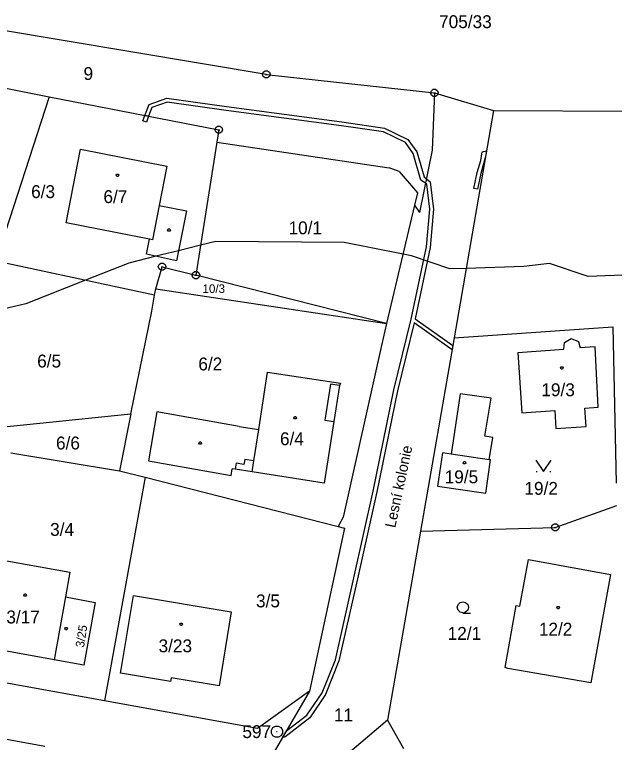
# Model space of a CAD drawing. Extents: x -759060 to -757386, y -1172273 to -1170948.
# Drawn here: x -757875.5 to -757796.3, y -1171270.4 to -1171174.3 of the extents above; entities that cross this region are included whole.
import ezdxf

# ---------------------------------------------------------------- set-up
doc = ezdxf.new("R2010")
doc.units = 0
for name, color, linetype in [('Vrstva 1', 7, 'Continuous'), ('Vrstva 11', 7, 'Continuous'), ('Vrstva 12', 7, 'Continuous'), ('Vrstva 13', 7, 'Continuous'), ('Vrstva 2', 7, 'Continuous'), ('Vrstva 3', 7, 'Continuous'), ('Vrstva 4', 7, 'Continuous'), ('Vrstva 5', 7, 'Continuous'), ('Vrstva 7', 7, 'Continuous'), ('Vrstva 8', 7, 'Continuous')]:
    doc.layers.add(name, color=color, linetype=linetype)

msp = doc.modelspace()

# ---------------------------------------------------------------- linework, layer by layer
at = {"layer": 'Vrstva 1'}
for p, q in [((-757842.26, -1171182.2), (-757887.56, -1171174.61)), ((-757918.68, -1171175.59), (-757870.94, -1171185.14)), ((-757842.26, -1171182.2), (-757820.05, -1171184.64)), ((-757820.05, -1171184.64), (-757820.36, -1171192.2)), ((-757820.05, -1171184.64), (-757812.24, -1171186.95)), ((-757870.94, -1171185.14), (-757878, -1171206.84)), ((-757870.94, -1171185.14), (-757848.53, -1171189.51)), ((-757812.24, -1171186.95), (-757817.46, -1171216.99)), ((-757812.24, -1171186.95), (-757748.77, -1171187.25)), ((-757848.53, -1171189.51), (-757848.79, -1171191.13)), ((-757848.79, -1171191.13), (-757851.56, -1171208.71)), ((-757848.79, -1171191.13), (-757826.02, -1171194.53)), ((-757868.68, -1171201.78), (-757866.78, -1171192.08)), ((-757866.78, -1171192.08), (-757855.4, -1171194.3)), ((-757820.36, -1171192.2), (-757822.01, -1171200.43)), ((-757855.4, -1171194.3), (-757856.41, -1171199.48)), ((-757824.71, -1171194.99), (-757826.02, -1171194.53)), ((-757824.71, -1171194.99), (-757822.29, -1171197.85)), ((-757822.29, -1171197.85), (-757822.67, -1171199.46)), ((-757856.41, -1171199.48), (-757852.8, -1171200.2)), ((-757852.8, -1171200.2), (-757854.13, -1171206.8)), ((-757822.67, -1171199.46), (-757826.37, -1171215.08)), ((-757822.67, -1171199.46), (-757822.01, -1171200.43)), ((-757857.68, -1171203.96), (-757868.68, -1171201.78)), ((-757858.07, -1171205.94), (-757857.68, -1171203.96)), ((-757854.13, -1171206.8), (-757858.07, -1171205.94)), ((-757857.03, -1171211.32), (-757878, -1171206.84)), ((-757856.86, -1171210.49), (-757856.02, -1171207.58)), ((-757856.02, -1171207.58), (-757851.56, -1171208.71)), ((-757826.37, -1171215.08), (-757851.56, -1171208.71)), ((-757857.03, -1171211.32), (-757856.86, -1171210.49)), ((-757856.86, -1171210.49), (-757826.37, -1171215.08)), ((-757857.38, -1171213.44), (-757857.03, -1171211.32)), ((-757860.15, -1171227.02), (-757857.38, -1171213.44)), ((-757826.37, -1171215.08), (-757827.06, -1171218)), ((-757817.46, -1171216.99), (-757796.51, -1171215.5)), ((-757796.51, -1171215.5), (-757796.05, -1171236.15)), ((-757817.46, -1171216.99), (-757821.89, -1171242.49)), ((-757802.87, -1171217.58), (-757801.99, -1171217.04)), ((-757801.99, -1171217.04), (-757801.04, -1171217.45)), ((-757801.04, -1171217.45), (-757800.81, -1171218.31)), ((-757827.06, -1171218), (-757832.1, -1171240.64)), ((-757809.05, -1171218.9), (-757802.97, -1171218.47)), ((-757802.97, -1171218.47), (-757802.87, -1171217.58)), ((-757798.82, -1171218.17), (-757800.81, -1171218.31)), ((-757798.41, -1171226.15), (-757798.82, -1171218.17)), ((-757809.05, -1171218.9), (-757808.49, -1171226.88)), ((-757843.24, -1171229.08), (-757842.09, -1171221.51)), ((-757842.09, -1171221.51), (-757832.47, -1171222.96)), ((-757832.58, -1171223.28), (-757833.33, -1171228.03)), ((-757832.47, -1171222.96), (-757832.58, -1171223.28)), ((-757816.65, -1171224.35), (-757817.84, -1171232.34)), ((-757812.56, -1171224.96), (-757816.65, -1171224.35)), ((-757813.41, -1171229.97), (-757812.56, -1171224.96)), ((-757800.2, -1171226.28), (-757798.41, -1171226.15)), ((-757884.24, -1171229.48), (-757860.15, -1171227.02)), ((-757860.15, -1171227.02), (-757861.65, -1171234.53)), ((-757856.71, -1171226.73), (-757857.8, -1171233.22)), ((-757845.85, -1171228.69), (-757856.71, -1171226.73)), ((-757808.49, -1171226.88), (-757804.17, -1171226.57)), ((-757804.17, -1171226.57), (-757804, -1171228.95)), ((-757800.02, -1171228.66), (-757800.2, -1171226.28)), ((-757833.33, -1171228.03), (-757834.6, -1171236.17)), ((-757845.85, -1171228.69), (-757843.24, -1171229.08)), ((-757804, -1171228.95), (-757800.02, -1171228.66)), ((-757812.36, -1171230.15), (-757813.41, -1171229.97)), ((-757812.83, -1171233.07), (-757812.36, -1171230.15)), ((-757876, -1171232.17), (-757861.65, -1171234.53)), ((-757819.01, -1171232.17), (-757819.64, -1171236.55)), ((-757817.84, -1171232.34), (-757819.01, -1171232.17)), ((-757857.8, -1171233.22), (-757846.92, -1171235.15)), ((-757813.26, -1171237.5), (-757812.65, -1171233.1)), ((-757812.65, -1171233.1), (-757812.83, -1171233.07)), ((-757861.65, -1171234.53), (-757858.28, -1171235.39)), ((-757846.92, -1171235.15), (-757846.76, -1171234.27)), ((-757846.38, -1171234.33), (-757846.76, -1171234.27)), ((-757844.12, -1171234.68), (-757846.38, -1171234.33)), ((-757834.6, -1171236.17), (-757844.12, -1171234.68)), ((-757858.28, -1171235.39), (-757863.62, -1171264.91)), ((-757858.28, -1171235.39), (-757832.78, -1171241.88)), ((-757819.64, -1171236.55), (-757813.26, -1171237.5)), ((-757804.1, -1171242.01), (-757795.96, -1171239.11)), ((-757832.1, -1171240.64), (-757832.78, -1171241.88)), ((-757831.93, -1171242.1), (-757836.54, -1171263.64)), ((-757832.78, -1171241.88), (-757831.93, -1171242.1)), ((-757821.89, -1171242.49), (-757826.26, -1171267.46)), ((-757821.89, -1171242.49), (-757804.1, -1171242.01)), ((-757878.63, -1171246.06), (-757868.2, -1171247.91)), ((-757808.79, -1171252.4), (-757807.63, -1171246.25)), ((-757807.63, -1171246.25), (-757796.78, -1171248.23)), ((-757868.2, -1171247.91), (-757868.78, -1171251.15)), ((-757796.78, -1171248.23), (-757799.39, -1171262.52)), ((-757868.78, -1171251.15), (-757870.28, -1171259.49)), ((-757868.78, -1171251.15), (-757864.88, -1171251.93)), ((-757861.44, -1171260.75), (-757859.79, -1171251.01)), ((-757859.79, -1171251.01), (-757846.88, -1171253.17)), ((-757864.88, -1171251.93), (-757866.37, -1171260.19)), ((-757810.73, -1171260.52), (-757809.24, -1171252.32)), ((-757809.24, -1171252.32), (-757808.79, -1171252.4)), ((-757846.88, -1171253.17), (-757848.49, -1171262.94)), ((-757870.28, -1171259.49), (-757880.71, -1171257.62)), ((-757866.37, -1171260.19), (-757870.28, -1171259.49)), ((-757861.53, -1171261.24), (-757861.44, -1171260.75)), ((-757810.34, -1171260.65), (-757810.73, -1171260.52)), ((-757799.39, -1171262.52), (-757810.34, -1171260.65)), ((-757863.62, -1171264.91), (-757881.34, -1171261.71)), ((-757854.9, -1171262.36), (-757861.53, -1171261.24)), ((-757854.82, -1171261.87), (-757854.9, -1171262.36)), ((-757848.49, -1171262.94), (-757854.82, -1171261.87)), ((-757836.54, -1171263.64), (-757843.61, -1171275.74)), ((-757836.54, -1171263.64), (-757843.41, -1171268.57)), ((-757843.41, -1171268.57), (-757863.62, -1171264.91)), ((-757871.52, -1171270.95), (-757892.1, -1171267.11)), ((-757826.26, -1171267.46), (-757837.57, -1171277.02)), ((-757826.26, -1171267.46), (-757824.13, -1171271.21))]:
    msp.add_line(p, q, dxfattribs=at)
at = {"layer": 'Vrstva 11'}
for p, q in [((-757850.93, -1171204.74), (-757853.86, -1171205.47)), ((-757848.94, -1171204.24), (-757850.93, -1171204.74)), ((-757831.97, -1171204.38), (-757848.94, -1171204.24)), ((-757824.2, -1171205.92), (-757831.97, -1171204.38)), ((-757853.86, -1171205.47), (-757856.83, -1171206.21)), ((-757823.08, -1171206.14), (-757824.2, -1171205.92)), ((-757856.83, -1171206.21), (-757860.41, -1171207.11)), ((-757818, -1171207.88), (-757823.08, -1171206.14)), ((-757860.41, -1171207.11), (-757866.13, -1171209.38)), ((-757815.86, -1171207.8), (-757818, -1171207.88)), ((-757808.24, -1171207.54), (-757815.86, -1171207.8)), ((-757804.85, -1171207.14), (-757808.24, -1171207.54)), ((-757799.77, -1171208.88), (-757804.85, -1171207.14)), ((-757790.01, -1171208.53), (-757799.77, -1171208.88)), ((-757866.13, -1171209.38), (-757874.02, -1171212.5)), ((-757874.02, -1171212.5), (-757879.94, -1171213.88))]:
    msp.add_line(p, q, dxfattribs=at)
at = {"layer": 'Vrstva 12'}
for p, q in [((-757868.68, -1171201.78), (-757866.78, -1171192.08)), ((-757866.78, -1171192.08), (-757855.4, -1171194.3)), ((-757855.4, -1171194.3), (-757856.41, -1171199.48)), ((-757856.41, -1171199.48), (-757857.31, -1171204.04)), ((-757857.68, -1171203.96), (-757868.68, -1171201.78)), ((-757857.31, -1171204.04), (-757857.68, -1171203.96)), ((-757802.87, -1171217.58), (-757801.99, -1171217.04)), ((-757801.99, -1171217.04), (-757801.04, -1171217.45)), ((-757801.04, -1171217.45), (-757800.81, -1171218.31)), ((-757809.05, -1171218.9), (-757802.97, -1171218.47)), ((-757802.97, -1171218.47), (-757802.87, -1171217.58)), ((-757798.82, -1171218.17), (-757800.81, -1171218.31)), ((-757798.41, -1171226.15), (-757798.82, -1171218.17)), ((-757809.05, -1171218.9), (-757808.49, -1171226.88)), ((-757843.24, -1171229.08), (-757842.09, -1171221.51)), ((-757842.09, -1171221.51), (-757832.47, -1171222.96)), ((-757833.77, -1171223.09), (-757834.51, -1171227.84)), ((-757832.58, -1171223.28), (-757833.77, -1171223.09)), ((-757832.47, -1171222.96), (-757832.58, -1171223.28)), ((-757800.2, -1171226.28), (-757798.41, -1171226.15)), ((-757808.49, -1171226.88), (-757804.17, -1171226.57)), ((-757804.17, -1171226.57), (-757804, -1171228.95)), ((-757800.02, -1171228.66), (-757800.2, -1171226.28)), ((-757833.33, -1171228.03), (-757834.6, -1171236.17)), ((-757834.51, -1171227.84), (-757833.33, -1171228.03)), ((-757843.89, -1171233.22), (-757843.24, -1171229.08)), ((-757804, -1171228.95), (-757800.02, -1171228.66)), ((-757819.01, -1171232.17), (-757819.64, -1171236.55)), ((-757817.84, -1171232.34), (-757819.01, -1171232.17)), ((-757812.83, -1171233.07), (-757817.84, -1171232.34)), ((-757844.12, -1171234.68), (-757843.89, -1171233.22)), ((-757813.26, -1171237.5), (-757812.65, -1171233.1)), ((-757812.65, -1171233.1), (-757812.83, -1171233.07)), ((-757834.6, -1171236.17), (-757844.12, -1171234.68)), ((-757819.64, -1171236.55), (-757813.26, -1171237.5)), ((-757878.63, -1171246.06), (-757868.2, -1171247.91)), ((-757808.79, -1171252.4), (-757807.63, -1171246.25)), ((-757807.63, -1171246.25), (-757796.78, -1171248.23)), ((-757868.2, -1171247.91), (-757868.78, -1171251.15)), ((-757796.78, -1171248.23), (-757799.39, -1171262.52)), ((-757868.78, -1171251.15), (-757870.28, -1171259.49)), ((-757868.78, -1171251.15), (-757870.28, -1171259.49)), ((-757868.78, -1171251.15), (-757864.88, -1171251.93)), ((-757861.44, -1171260.75), (-757859.79, -1171251.01)), ((-757859.79, -1171251.01), (-757846.88, -1171253.17)), ((-757864.88, -1171251.93), (-757866.37, -1171260.19)), ((-757810.73, -1171260.52), (-757809.24, -1171252.32)), ((-757809.24, -1171252.32), (-757808.79, -1171252.4)), ((-757846.88, -1171253.17), (-757848.49, -1171262.94)), ((-757870.28, -1171259.49), (-757880.71, -1171257.62)), ((-757866.37, -1171260.19), (-757870.28, -1171259.49)), ((-757861.53, -1171261.24), (-757861.44, -1171260.75)), ((-757810.34, -1171260.65), (-757810.73, -1171260.52)), ((-757799.39, -1171262.52), (-757810.34, -1171260.65)), ((-757854.9, -1171262.36), (-757861.53, -1171261.24)), ((-757854.82, -1171261.87), (-757854.9, -1171262.36)), ((-757848.49, -1171262.94), (-757854.82, -1171261.87))]:
    msp.add_line(p, q, dxfattribs=at)
at = {"layer": 'Vrstva 13'}
for p, q in [((-757857.75, -1171186.18), (-757855.41, -1171185.33)), ((-757855.35, -1171185.85), (-757857.37, -1171186.58)), ((-757855.41, -1171185.33), (-757847.5, -1171186.44)), ((-757847.56, -1171186.94), (-757855.35, -1171185.85)), ((-757858.29, -1171187.61), (-757857.75, -1171186.18)), ((-757857.37, -1171186.58), (-757857.8, -1171187.7)), ((-757847.5, -1171186.44), (-757832.27, -1171188.47)), ((-757858.56, -1171188.31), (-757858.29, -1171187.61)), ((-757857.8, -1171187.7), (-757858.29, -1171187.61)), ((-757858.29, -1171187.61), (-757857.8, -1171187.7)), ((-757857.8, -1171187.7), (-757858.1, -1171188.49)), ((-757832.33, -1171188.97), (-757847.56, -1171186.94)), ((-757858.1, -1171188.49), (-757858.56, -1171188.31)), ((-757832.27, -1171188.47), (-757826.63, -1171189.28)), ((-757826.77, -1171189.76), (-757832.33, -1171188.97)), ((-757826.63, -1171189.28), (-757823.55, -1171190.77)), ((-757823.89, -1171191.17), (-757826.77, -1171189.76)), ((-757822.85, -1171192.62), (-757823.89, -1171191.17)), ((-757823.55, -1171190.77), (-757822.39, -1171192.4)), ((-757822.39, -1171192.4), (-757821.43, -1171195.73)), ((-757813.94, -1171193.56), (-757813.74, -1171192.4)), ((-757813.74, -1171192.4), (-757813.17, -1171192.27)), ((-757813.17, -1171192.27), (-757813.3, -1171193.03)), ((-757821.83, -1171196.17), (-757822.85, -1171192.62)), ((-757813.3, -1171193.03), (-757813.94, -1171195.26)), ((-757814.42, -1171195.14), (-757813.94, -1171193.56)), ((-757814.85, -1171197.27), (-757814.42, -1171195.14)), ((-757813.94, -1171195.26), (-757814.36, -1171197.36)), ((-757821.51, -1171196.38), (-757821.83, -1171196.17)), ((-757821.23, -1171196.56), (-757821.51, -1171196.38)), ((-757821.43, -1171195.73), (-757821.12, -1171195.98)), ((-757821.12, -1171195.98), (-757820.61, -1171196.39)), ((-757820.61, -1171196.39), (-757820.18, -1171199.99)), ((-757821.07, -1171196.67), (-757821.23, -1171196.56)), ((-757820.68, -1171199.99), (-757821.07, -1171196.67)), ((-757814.36, -1171197.36), (-757814.85, -1171197.27)), ((-757821.12, -1171204.96), (-757820.68, -1171199.99)), ((-757820.18, -1171199.99), (-757820.62, -1171205.04)), ((-757823.12, -1171214.5), (-757821.12, -1171204.96)), ((-757820.62, -1171205.04), (-757822.6, -1171214.45)), ((-757825.4, -1171223.85), (-757823.12, -1171214.5)), ((-757822.6, -1171214.45), (-757817.63, -1171217.98)), ((-757822.72, -1171214.98), (-757824.92, -1171223.97)), ((-757817.73, -1171218.56), (-757822.72, -1171214.98)), ((-757817.63, -1171217.98), (-757817.73, -1171218.56)), ((-757828.16, -1171237.2), (-757825.4, -1171223.85)), ((-757824.92, -1171223.97), (-757827.68, -1171237.3)), ((-757830.71, -1171248.68), (-757828.16, -1171237.2)), ((-757827.68, -1171237.3), (-757830.23, -1171248.78)), ((-757833.14, -1171259.49), (-757830.71, -1171248.68)), ((-757830.23, -1171248.78), (-757832.66, -1171259.63)), ((-757834.89, -1171263.83), (-757833.14, -1171259.49)), ((-757832.66, -1171259.63), (-757834.45, -1171264.07)), ((-757836.89, -1171266.8), (-757834.89, -1171263.83)), ((-757834.45, -1171264.07), (-757836.53, -1171267.14)), ((-757836.53, -1171267.14), (-757839.83, -1171269.69)), ((-757839.57, -1171268.8), (-757836.89, -1171266.8)), ((-757840.09, -1171269.69), (-757839.57, -1171268.8)), ((-757839.83, -1171269.69), (-757840.09, -1171269.69))]:
    msp.add_line(p, q, dxfattribs=at)
at = {"layer": 'Vrstva 3'}
for p, q in [((-757806.6, -1171234.61), (-757806.5, -1171234.61)), ((-757804.8, -1171234.61), (-757804.7, -1171234.61))]:
    msp.add_line(p, q, dxfattribs=at)
for points in [[(-757806.65, -1171233.11), (-757805.65, -1171234.61), (-757804.65, -1171233.11)], [(-757816.29, -1171253.29), (-757816.67, -1171253.19), (-757816.94, -1171252.92), (-757817.04, -1171252.55), (-757816.94, -1171252.18), (-757816.67, -1171251.91), (-757816.3, -1171251.81), (-757815.93, -1171251.91), (-757815.66, -1171252.18), (-757815.56, -1171252.56), (-757815.66, -1171252.94), (-757815.93, -1171253.21), (-757816.31, -1171253.31), (-757815.31, -1171253.31)]]:
    msp.add_lwpolyline(points, dxfattribs=at)
at = {"layer": 'Vrstva 4'}
for p, q in [((-757856.41, -1171199.48), (-757857.31, -1171204.04)), ((-757857.31, -1171204.04), (-757857.68, -1171203.96)), ((-757833.77, -1171223.09), (-757834.51, -1171227.84)), ((-757832.58, -1171223.28), (-757833.77, -1171223.09)), ((-757834.51, -1171227.84), (-757833.33, -1171228.03)), ((-757843.89, -1171233.22), (-757843.24, -1171229.08)), ((-757812.83, -1171233.07), (-757817.84, -1171232.34)), ((-757846.26, -1171233.52), (-757846.38, -1171234.33)), ((-757845.21, -1171233.69), (-757846.26, -1171233.52)), ((-757845.11, -1171233.05), (-757845.21, -1171233.69)), ((-757843.89, -1171233.22), (-757845.11, -1171233.05)), ((-757844.12, -1171234.68), (-757843.89, -1171233.22))]:
    msp.add_line(p, q, dxfattribs=at)
at = {"layer": 'Vrstva 5'}
for points in [[(-757861.81, -1171195.36), (-757861.72, -1171195.51), (-757861.81, -1171195.66), (-757861.99, -1171195.66), (-757862.08, -1171195.51), (-757861.99, -1171195.36)], [(-757855.02, -1171202.59), (-757854.93, -1171202.74), (-757855.02, -1171202.89), (-757855.2, -1171202.89), (-757855.29, -1171202.74), (-757855.2, -1171202.59)], [(-757803.14, -1171220.79), (-757803.05, -1171220.94), (-757803.14, -1171221.09), (-757803.32, -1171221.09), (-757803.41, -1171220.94), (-757803.32, -1171220.79)], [(-757838.36, -1171227.37), (-757838.27, -1171227.52), (-757838.36, -1171227.67), (-757838.54, -1171227.67), (-757838.63, -1171227.52), (-757838.54, -1171227.37)], [(-757850.9, -1171230.71), (-757850.81, -1171230.86), (-757850.9, -1171231.01), (-757851.08, -1171231.01), (-757851.17, -1171230.86), (-757851.08, -1171230.71)], [(-757816, -1171233.31), (-757815.91, -1171233.46), (-757816, -1171233.61), (-757816.18, -1171233.61), (-757816.27, -1171233.46), (-757816.18, -1171233.31)], [(-757874.03, -1171250.78), (-757873.94, -1171250.93), (-757874.03, -1171251.08), (-757874.21, -1171251.08), (-757874.3, -1171250.93), (-757874.21, -1171250.78)], [(-757803.62, -1171252.44), (-757803.53, -1171252.59), (-757803.62, -1171252.74), (-757803.8, -1171252.74), (-757803.89, -1171252.59), (-757803.8, -1171252.44)], [(-757853.43, -1171254.65), (-757853.34, -1171254.8), (-757853.43, -1171254.95), (-757853.61, -1171254.95), (-757853.7, -1171254.8), (-757853.61, -1171254.65)], [(-757868.59, -1171255.22), (-757868.5, -1171255.37), (-757868.59, -1171255.52), (-757868.77, -1171255.52), (-757868.86, -1171255.37), (-757868.77, -1171255.22)]]:
    msp.add_lwpolyline(points, close=True, dxfattribs=at)
at = {"layer": 'Vrstva 8'}
for p, q in [((-757842.38, -1171182.2), (-757842.14, -1171182.2)), ((-757820.17, -1171184.64), (-757819.93, -1171184.64)), ((-757848.65, -1171189.51), (-757848.41, -1171189.51)), ((-757856.14, -1171207.58), (-757855.9, -1171207.58)), ((-757851.68, -1171208.71), (-757851.44, -1171208.71)), ((-757804.22, -1171242.01), (-757803.98, -1171242.01)), ((-757840.91, -1171268.97), (-757840.81, -1171268.97))]:
    msp.add_line(p, q, dxfattribs=at)
for points in [[(-757842.11, -1171181.72), (-757841.86, -1171181.9), (-757841.76, -1171182.19), (-757841.86, -1171182.48), (-757842.11, -1171182.66), (-757842.42, -1171182.66), (-757842.67, -1171182.48), (-757842.77, -1171182.19), (-757842.67, -1171181.9), (-757842.42, -1171181.72)], [(-757819.9, -1171184.16), (-757819.65, -1171184.34), (-757819.55, -1171184.63), (-757819.65, -1171184.92), (-757819.9, -1171185.1), (-757820.21, -1171185.1), (-757820.46, -1171184.92), (-757820.56, -1171184.63), (-757820.46, -1171184.34), (-757820.21, -1171184.16)], [(-757848.38, -1171189.03), (-757848.13, -1171189.21), (-757848.03, -1171189.5), (-757848.13, -1171189.79), (-757848.38, -1171189.97), (-757848.69, -1171189.97), (-757848.94, -1171189.79), (-757849.04, -1171189.5), (-757848.94, -1171189.21), (-757848.69, -1171189.03)], [(-757855.87, -1171207.1), (-757855.62, -1171207.28), (-757855.52, -1171207.57), (-757855.62, -1171207.86), (-757855.87, -1171208.04), (-757856.18, -1171208.04), (-757856.43, -1171207.86), (-757856.53, -1171207.57), (-757856.43, -1171207.28), (-757856.18, -1171207.1)], [(-757851.41, -1171208.23), (-757851.16, -1171208.41), (-757851.06, -1171208.7), (-757851.16, -1171208.99), (-757851.41, -1171209.17), (-757851.72, -1171209.17), (-757851.97, -1171208.99), (-757852.07, -1171208.7), (-757851.97, -1171208.41), (-757851.72, -1171208.23)], [(-757803.95, -1171241.53), (-757803.7, -1171241.71), (-757803.6, -1171242), (-757803.7, -1171242.29), (-757803.95, -1171242.47), (-757804.26, -1171242.47), (-757804.51, -1171242.29), (-757804.61, -1171242), (-757804.51, -1171241.71), (-757804.26, -1171241.53)], [(-757840.67, -1171268.25), (-757840.33, -1171268.44), (-757840.14, -1171268.78), (-757840.14, -1171269.17), (-757840.33, -1171269.51), (-757840.67, -1171269.7), (-757841.06, -1171269.7), (-757841.4, -1171269.51), (-757841.59, -1171269.17), (-757841.59, -1171268.78), (-757841.4, -1171268.44), (-757841.06, -1171268.25)]]:
    msp.add_lwpolyline(points, close=True, dxfattribs=at)

# ---------------------------------------------------------------- texts
at = {"layer": 'Vrstva 2'}
for s, height, p in [('9', 1.7, (-757866.396, -1171182.93)), ('6/3', 1.7, (-757873.322, -1171198.52)), ('6/7', 1.7, (-757863.774, -1171199.18)), ('10/1', 1.7, (-757839.325, -1171203.3)), ('10/3', 1.14, (-757850.683, -1171211.05)), ('6/5', 1.7, (-757872.521, -1171220.89)), ('6/2', 1.7, (-757851.238, -1171221.27)), ('19/3', 1.7, (-757805.933, -1171224.68)), ('6/6', 1.7, (-757870.035, -1171231.71)), ('6/4', 1.7, (-757840.455, -1171231.15)), ('19/5', 1.7, (-757818.703, -1171236.18)), ('19/2', 1.7, (-757808.169, -1171237.7)), ('3/4', 1.7, (-757870.812, -1171243.12)), ('3/5', 1.7, (-757843.619, -1171252.56)), ('3/17', 1.7, (-757876.593, -1171254.68)), ('12/2', 1.7, (-757806.263, -1171256.29)), ('12/1', 1.7, (-757818.311, -1171256.85)), ('3/23', 1.7, (-757856.492, -1171258.49)), ('11', 1.7, (-757833.329, -1171267.61))]:
    msp.add_text(s, height=height, dxfattribs=at).set_placement(p)
msp.add_text('3/25', height=1.14, rotation=81.01623, dxfattribs=at).set_placement((-757866.349, -1171257.925))
at = {"layer": 'Vrstva 7'}
msp.add_text('705/33', height=1.7, dxfattribs=at).set_placement((-757819.44, -1171176.08))
msp.add_text('Lesní kolonie', height=1.4, rotation=78.09415, dxfattribs=at).set_placement((-757825.235, -1171242.138))
at = {"layer": 'Vrstva 8'}
msp.add_text('597', height=1.7, dxfattribs=at).set_placement((-757845.418, -1171269.82))

doc.saveas('drawing.dxf')
